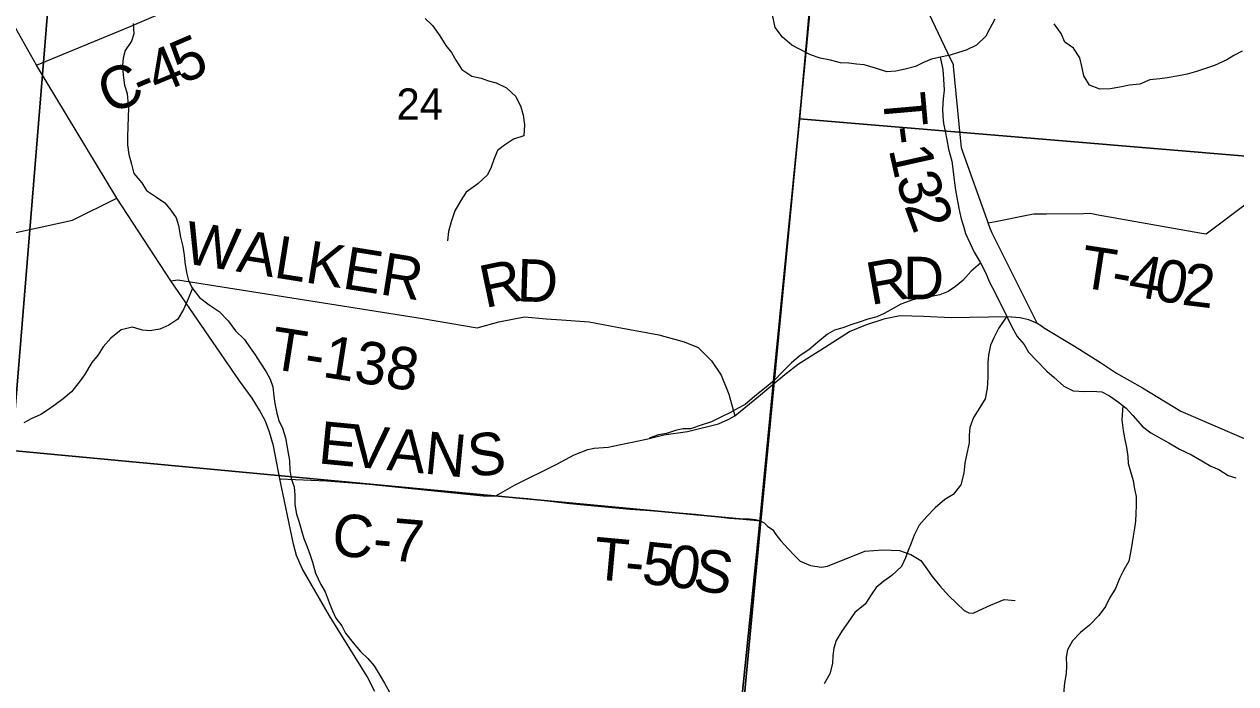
# Model space of a CAD drawing. Extents: x 1715311 to 2083412, y 146837 to 553079.
# Drawn here: x 1945674 to 1954235, y 349055 to 353715 of the extents above; entities that cross this region are included whole.
import ezdxf

# ---------------------------------------------------------------- set-up
doc = ezdxf.new("R2010")
doc.units = 0
for name, color, linetype in [('GM_X_County_Road', 7, 'Continuous'), ('GM_X_County_Road_Text', 7, 'Continuous'), ('GM_X_Minor_River', 7, 'Continuous'), ('GM_X_Section', 7, 'Continuous'), ('GM_X_Section_Text', 7, 'Continuous'), ('GM_X_State_Route', 7, 'Continuous'), ('GM_X_Township', 7, 'Continuous'), ('GM_X_Township_Road', 7, 'Continuous'), ('GM_X_Township_Road_Text', 7, 'Continuous'), ('GM_X_Township_ROW', 7, 'Continuous')]:
    doc.layers.add(name, color=color, linetype=linetype)

msp = doc.modelspace()

# ---------------------------------------------------------------- linework, layer by layer
at = {"layer": 'GM_X_County_Road'}
for points in [[(1945760.7, 353425.6), (1946422.9, 353699.9), (1946703, 353818.7), (1947046, 353981.2), (1947213.4, 354102.3), (1947936.1, 354693.5), (1948508.9, 355172.9), (1949406.5, 355589.2), (1949826.6, 355802.9), (1951377.5, 355526.7), (1951408.1, 355623.4), (1951679.1, 358378.6)], [(1945581.2, 352235.6), (1945800.7, 352282.7), (1946014.2, 352329.8), (1946328.4, 352487.2)], [(1949833.2, 350734.3), (1950071.5, 350782.1), (1950192.7, 350813), (1950361.2, 350837.7), (1950580.6, 350892.6), (1950652.5, 350924.5), (1950694.6, 350948.1), (1950876.4, 351096.1), (1950967.1, 351172.6), (1951047.5, 351240.5), (1951146.2, 351314.5), (1951302.3, 351415.2), (1951506.1, 351544.3), (1951621.5, 351590.9), (1951757.2, 351635.5), (1951862.5, 351657.7), (1952028.5, 351651.6), (1952222.9, 351643.5), (1952620.3, 351649.1), (1952711.5, 351642), (1952771.2, 351629.9), (1952831, 351603.5), (1952861.2, 351582.9)], [(1952861.2, 351582.9), (1952875.5, 351573.1), (1953096.3, 351440.5), (1953278.5, 351325), (1953391.9, 351250.1), (1953576.7, 351146.2), (1953846, 350980.1), (1954583.2, 350662.5)], [(1947480, 350502.5), (1947812.4, 350488), (1948110.4, 350465.1), (1948917, 350382.6), (1949006.7, 350382.7), (1949138.6, 350458.4), (1949438.2, 350606.5), (1949560.8, 350671.8), (1949656.7, 350710.4), (1949700.6, 350719.8), (1949800.5, 350727.7), (1949833.2, 350734.3)]]:
    msp.add_lwpolyline(points, dxfattribs=at)
at = {"layer": 'GM_X_Minor_River'}
for points in [[(1948506.5, 353755.4), (1948558.2, 353707.1), (1948609.8, 353632.8), (1948653.4, 353564.6), (1948693.1, 353514.4), (1948722.8, 353462.2), (1948766.4, 353396), (1948836, 353347.6), (1948901.8, 353335.3), (1948955.6, 353315.1), (1949009.4, 353300.8), (1949081.1, 353266.5), (1949146.6, 353204.2), (1949182.3, 353132), (1949200, 353073.8), (1949209.6, 353003.8), (1949205.3, 352927.7), (1949131.4, 352904), (1949067.3, 352860.3), (1949017.3, 352822.5), (1948993.1, 352758.5), (1948972.9, 352704.6), (1948946.7, 352650.6), (1948878.6, 352586.9), (1948796.5, 352529.2), (1948758.4, 352469.3), (1948716.1, 352395.5), (1948689.9, 352319.5), (1948671.6, 352249.6), (1948665.3, 352183.5)], [(1952533.1, 353751.8), (1952496.9, 353685.9), (1952468.7, 353630), (1952402.6, 353568.2), (1952330.6, 353532.5), (1952276.7, 353514.7), (1952216.7, 353497), (1952136.9, 353481.3), (1952084.9, 353467.5), (1952029, 353443.8), (1951973, 353416), (1951899.1, 353398.3), (1951833.2, 353384.6), (1951769.3, 353378.8), (1951689.6, 353405.2), (1951609.9, 353427.6), (1951554, 353433.8), (1951500.2, 353440.1), (1951442.3, 353442.3), (1951370.6, 353460.6), (1951298.8, 353475), (1951229.1, 353499.3), (1951157.4, 353535.6), (1951097.7, 353567.9), (1951032.1, 353624.3), (1950980.5, 353692.5), (1950960.9, 353782.7)], [(1946443.1, 353720.5), (1946448.8, 353648.4), (1946430.6, 353596.4), (1946386.4, 353530.6), (1946372.2, 353476.6), (1946368, 353424.6), (1946371.7, 353354.5), (1946383.4, 353284.4), (1946401.1, 353226.3), (1946406.8, 353170.2), (1946410.6, 353118.2), (1946408.3, 353064.1), (1946403.7, 352920), (1946403.5, 352862), (1946413.2, 352795.9), (1946432.8, 352725.8), (1946448.5, 352659.6), (1946504.1, 352593.4), (1946537.8, 352541.2), (1946607.4, 352492.8), (1946667.1, 352452.5), (1946708.8, 352400.3), (1946746.5, 352348.1), (1946764.2, 352294), (1946777.8, 352209.9), (1946795.5, 352145.8), (1946803.2, 352083.7), (1946809, 352033.6), (1946820.6, 351961.5), (1946834.3, 351905.4), (1946858.1, 351855.3), (1946911.6, 351785), (1946981.2, 351732.6), (1947050.9, 351684.3), (1947114.4, 351620), (1947166, 351549.7), (1947229.6, 351487.4), (1947269.3, 351429.1), (1947305, 351379), (1947338.7, 351326.8), (1947382.3, 351258.5), (1947412, 351206.3)], [(1954280.1, 353525.9), (1954222.1, 353494.1), (1954172.1, 353464.3), (1954084.1, 353422.7), (1953958.2, 353381.2), (1953892.3, 353363.5), (1953832.4, 353351.8), (1953750.5, 353336.1), (1953698.6, 353330.3), (1953626.7, 353322.6), (1953556.8, 353292.9), (1953484.9, 353285.2), (1953415, 353269.5), (1953347.1, 353257.8), (1953273.3, 353256.1), (1953201.5, 353284.5), (1953161.9, 353350.7), (1953150.2, 353406.8), (1953132.5, 353478.9), (1953088.9, 353547.2), (1953027.3, 353587.5), (1953001.6, 353649.6), (1952952, 353717.9)], [(1952145.7, 353483), (1952164.4, 353395.1), (1952170.1, 353327), (1952173.8, 353249), (1952167.5, 353189), (1952163.2, 353114.9), (1952165, 353064.9), (1952170.8, 353012.8), (1952180.5, 352960.7), (1952192.2, 352898.6), (1952205.9, 352832.5), (1952227.5, 352748.4), (1952235.2, 352692.3), (1952244.9, 352614.2), (1952254.5, 352542.1), (1952268.2, 352466), (1952283.8, 352391.8), (1952295.6, 352339.8), (1952311.3, 352287.6), (1952325.1, 352237.5), (1952354.7, 352169.4), (1952386.3, 352105.2), (1952427.9, 352034.9), (1952463.5, 351964.7), (1952497.1, 351888.5), (1952532.8, 351822.3), (1952558.5, 351768.2), (1952586.2, 351714), (1952619.8, 351645.8), (1952651.4, 351577.6), (1952689.1, 351509.4), (1952738.7, 351453.1), (1952770.4, 351399), (1952832, 351334.6), (1952899.5, 351264.3), (1952951.2, 351218), (1953020.8, 351157.7), (1953086.5, 351125.4), (1953166.3, 351119), (1953218.2, 351122.8), (1953288, 351118.5), (1953341.7, 351088.2), (1953407.4, 351043.9), (1953461.1, 351001.6), (1953508.7, 350949.4), (1953576.3, 350873), (1953633.9, 350828.7), (1953709.6, 350784.3), (1953761.3, 350756.1), (1953837, 350711.7), (1953922.6, 350673.3), (1953996.2, 350629), (1954057.9, 350592.6), (1954115.7, 350568.4), (1954181.4, 350526.1), (1954235.2, 350509.8)], [(1952432.3, 352026.3), (1952365.8, 351969.2), (1952305.7, 351905.4), (1952253.6, 351861.6), (1952201.6, 351825.8), (1952143.6, 351802), (1952073.7, 351788.3), (1952019.8, 351782.5), (1951953.9, 351766.8), (1951867.9, 351737.2), (1951813.9, 351705.4), (1951749.9, 351671.6), (1951698, 351647.9), (1951636, 351632.1), (1951580.1, 351612.4), (1951514.1, 351590.6), (1951458.2, 351570.9), (1951400.2, 351553.1), (1951350.2, 351525.3), (1951282.1, 351469.5), (1951218, 351413.8), (1951158, 351374), (1951095.9, 351322.3), (1951037.8, 351262.5), (1950971.7, 351194.7), (1950905.6, 351141), (1950835.5, 351087.2), (1950767.4, 351027.5), (1950713.4, 350999.7), (1950663.4, 350971.9), (1950597.4, 350938.2), (1950529.4, 350904.5), (1950463.5, 350884.7), (1950381.6, 350857.1), (1950327.7, 350855.3), (1950275.8, 350845.5), (1950211.8, 350823.8), (1950155.9, 350814), (1950090, 350790.3)], [(1946862.5, 351849.4), (1946831.8, 351775.3), (1946801.5, 351703.4), (1946759.3, 351631.5), (1946695.3, 351589.8), (1946631.3, 351560.1), (1946561.4, 351548.4), (1946509.5, 351552.6), (1946437.8, 351574.9), (1946357.9, 351555.3), (1946285.8, 351497.5), (1946231.7, 351435.7), (1946195.5, 351377.9), (1946151.4, 351324), (1946099.1, 351238.2), (1946063, 351186.3), (1946008.8, 351116.5), (1945948.7, 351068.7), (1945894.7, 351029), (1945844.6, 350993.1), (1945790.6, 350957.4), (1945722.6, 350927.6), (1945670.6, 350897.9)], [(1952616.3, 351653), (1952557.6, 351564), (1952525.4, 351500.1), (1952501.2, 351448.2), (1952486.9, 351376.2), (1952482.7, 351324.2), (1952482.3, 351220.1), (1952477.9, 351140.1), (1952463.7, 351068.1), (1952425.5, 351006.2), (1952381.3, 350936.3), (1952355, 350866.4), (1952350.8, 350812.4), (1952350.6, 350758.3), (1952334.3, 350682.4), (1952320, 350612.4), (1952313.7, 350542.3), (1952291.4, 350460.4), (1952237.3, 350392.6), (1952179.2, 350356.8), (1952111.1, 350297.1), (1952051, 350237.3), (1951998.9, 350175.5), (1951962.7, 350105.6), (1951940.5, 350047.6), (1951920.3, 349995.7), (1951902.1, 349943.7), (1951871.9, 349883.8), (1951803.8, 349820.1), (1951747.7, 349780.3), (1951693.7, 349734.5), (1951657.5, 349682.6), (1951615.3, 349616.8), (1951543.3, 349559), (1951497.1, 349489.2), (1951450.9, 349425.4), (1951410.7, 349359.5), (1951394.5, 349305.5), (1951388.3, 349253.5), (1951386.1, 349197.5), (1951365.8, 349125.5), (1951327.6, 349053.6)], [(1947412, 351206.3), (1947429.7, 351152.2), (1947437.4, 351086.2), (1947445.1, 351036.1), (1947458.8, 350966), (1947472.6, 350915.9), (1947498.3, 350859.7), (1947519.9, 350793.6), (1947529.7, 350739.5), (1947539.4, 350683.4), (1947547.2, 350633.4), (1947550.8, 350561.3), (1947560.6, 350505.2), (1947582.3, 350445.1), (1947586, 350387), (1947585.7, 350321), (1947597.4, 350252.9), (1947613.1, 350202.8), (1947632.8, 350136.6), (1947650.5, 350080.5), (1947672.2, 350022.4), (1947691.9, 349970.3), (1947711.6, 349914.1), (1947731.3, 349836), (1947770.8, 349755.8), (1947800.5, 349703.6), (1947828.1, 349629.4), (1947851.8, 349569.3), (1947875.5, 349517.2), (1947917.2, 349462.9), (1947944.9, 349412.8), (1947998.5, 349344.5), (1948050.1, 349282.2), (1948101.8, 349234), (1948145.5, 349181.7), (1948189.1, 349111.5), (1948218.8, 349059.3), (1948254.4, 348995.1)], [(1953436.9, 351020.6), (1953430.8, 350919.7), (1953440.4, 350843.6), (1953448.2, 350791.5), (1953461.9, 350723.4), (1953471.6, 350661.3), (1953475.4, 350611.3), (1953491.1, 350555.1), (1953508.8, 350491), (1953520.5, 350430.9), (1953532.2, 350378.8), (1953531.9, 350314.8), (1953527.7, 350256.8), (1953525.5, 350204.7), (1953519.3, 350154.7), (1953509.1, 350098.7), (1953496.7, 350008.7), (1953478.4, 349920.8), (1953444.2, 349858.8), (1953414, 349798.9), (1953385.7, 349727), (1953343.5, 349659.1), (1953313.4, 349601.2), (1953267.2, 349537.4), (1953201, 349467.6), (1953137, 349415.9), (1953080.9, 349358.1), (1953046.6, 349294.2), (1953036.4, 349242.2), (1953038.2, 349182.2), (1953035.9, 349126.1), (1953023.7, 349060.1), (1953017.4, 348984.1)]]:
    msp.add_lwpolyline(points, dxfattribs=at)
at = {"layer": 'GM_X_Section'}
for points in [[(1958529.2, 357783.6), (1958107.7, 352465.1), (1951153, 353047.6), (1951386.6, 355501.9), (1951688.6, 358412.1)], [(1946054.5, 356453.4), (1945586.7, 350703), (1940088.2, 351180.6), (1940710.1, 357057)], [(1951386.6, 355501.9), (1951153, 353047.6), (1950879.1, 350205.5), (1945586.7, 350703), (1946054.5, 356453.4)], [(1958107.7, 352465.1), (1957746.1, 347144.5), (1956356, 347259.5), (1950647.4, 347751.3), (1950879.1, 350205.5), (1951153, 353047.6)], [(1950879.1, 350205.5), (1950647.4, 347751.3), (1950377.5, 344887), (1944953.2, 345520.7), (1945586.7, 350703)]]:
    msp.add_lwpolyline(points, close=True, dxfattribs=at)
at = {"layer": 'GM_X_State_Route'}
msp.add_lwpolyline([(1948150.4, 348998.9), (1948096.4, 349106.9), (1947830.6, 349534.9), (1947637.4, 349868.4), (1947596.9, 349961.9), (1947576.1, 350040.8), (1947480, 350502.5), (1947434.4, 350735.2), (1947407.4, 350832.9), (1947379.3, 350910.8), (1947336.7, 350987.7), (1947283.8, 351073.9), (1947193.8, 351196.2), (1946708.8, 351901.6), (1946328.4, 352487.2), (1945760.7, 353425.6), (1945611.2, 353689.2)], dxfattribs=at)
at = {"layer": 'GM_X_Township'}
for points in [[(1967018.4, 346390), (1960705.7, 346899.9), (1959376.9, 347006.9), (1957730.9, 347103.1), (1954890.1, 347384.2), (1950619.5, 347730.7), (1950868.7, 350176.4), (1950967.1, 351172.6), (1951154.1, 353065.4), (1951377.5, 355526.7), (1951408.1, 355623.4), (1951671.7, 358398.8), (1952101.7, 362654.2), (1952228.9, 363880.2), (1952285.1, 364266.3), (1952337.8, 364791.1), (1952480, 366566.3), (1953005.9, 371824), (1953047.4, 372547.1), (1953115.7, 373282.7), (1953173.7, 373906.9), (1953358.5, 375895.1), (1953708.9, 379666.7)], [(1952285.1, 364266.3), (1952228.9, 363880.2), (1952101.7, 362654.2), (1951671.7, 358398.8), (1951408.1, 355623.4), (1951377.5, 355526.7), (1951154.1, 353065.4), (1950967.1, 351172.6), (1950868.7, 350176.4), (1950619.5, 347730.7), (1950491.7, 346400.3), (1950342.6, 344848.7), (1950219.2, 343469.8), (1950123.7, 342403.1), (1949931.4, 340559.6), (1949822.6, 339497.5), (1949613.9, 339519.7), (1944440.4, 340068.4), (1943322.9, 340193.4), (1939406.5, 340631.2), (1938947.9, 340681.2), (1938231.9, 340743.6)]]:
    msp.add_lwpolyline(points, dxfattribs=at)
at = {"layer": 'GM_X_Township_Road'}
for points in [[(1952831, 351603.5), (1952513.8, 352238.8), (1952500, 352270.9), (1952485.7, 352311), (1952477.6, 352333.8), (1952306.4, 352812.9), (1952295.8, 352842.2), (1952289.1, 352912.4), (1952240.6, 353418.8), (1952239.8, 353427.4), (1952199.8, 353511.5), (1952047.1, 353833.3), (1952027.6, 353874.4), (1952012.9, 353928.6), (1951866.8, 354468.8), (1951865.4, 354473.7), (1951819.8, 354558.9), (1951589.3, 355151), (1951413.2, 355473.8), (1951377.5, 355526.7)], [(1952485.7, 352311), (1952537.2, 352321.2), (1952793.3, 352372.3), (1952808.3, 352375.2), (1952897.5, 352376.1), (1953158.6, 352378.8), (1953206.7, 352379.2), (1953262.2, 352369.3), (1953982, 352240.9), (1954025.5, 352233), (1954073.5, 352269.2), (1954282, 352426.6), (1954293.7, 352435.4), (1954349.8, 352505.5), (1954415.1, 352587), (1954447.9, 352627.9)], [(1946708.8, 351901.6), (1946760.1, 351910.1), (1947922.4, 351724.2), (1948487.9, 351635.7), (1948875.4, 351570.4), (1949028.3, 351611.8), (1949209.8, 351646.9), (1949362.7, 351634.1), (1949470.8, 351626.2)], [(1949006.7, 350382.7), (1949231.4, 350363.4), (1949529.5, 350328.8), (1949953.6, 350289.5), (1950063.4, 350280.8)], [(1950063.4, 350280.8), (1950416.2, 350252.9), (1950657.2, 350225.8), (1950723.9, 350219.7), (1950798.2, 350219.7), (1950842.3, 350215.5), (1950871.7, 350207.4), (1950901.4, 350191.3), (1950926.2, 350169), (1950963.7, 350141.8), (1950980.2, 350117.4)]]:
    msp.add_lwpolyline(points, dxfattribs=at)
at = {"layer": 'GM_X_Township_ROW'}
for points in [[(1949470.8, 351626.2), (1949665.3, 351611.8), (1949862.8, 351573.6), (1950159, 351519.4), (1950337.4, 351471.6), (1950436.2, 351430.2), (1950529.2, 351336.6), (1950598, 351234.8), (1950653.5, 351100.2), (1950694.6, 350948.1)], [(1950980.2, 350117.4), (1950992.7, 350098.9), (1951021, 350064.5), (1951071.2, 350008.4), (1951116.4, 349960), (1951156.3, 349920.2), (1951229.7, 349889.5), (1951307.9, 349878.5), (1951349, 349885.2), (1951614.6, 349990.6), (1951740.3, 350001.7), (1951859.8, 349997.5), (1951939, 349969.1), (1952009, 349926.2), (1952052.5, 349867.6), (1952090.6, 349813.3), (1952144.9, 349746.9), (1952204.1, 349678), (1952260.8, 349623.7), (1952315.8, 349573.5), (1952348.4, 349555.4), (1952379.2, 349552.4), (1952420.4, 349573), (1952501.9, 349608.9), (1952598.4, 349650.8), (1952675.1, 349644.2)]]:
    msp.add_lwpolyline(points, dxfattribs=at)

# ---------------------------------------------------------------- texts
at = {"layer": 'GM_X_County_Road_Text'}
for s, rotation, p in [('5', 23.31551, (1946789.2, 353290.1)), ('4', 22.59832, (1946614.8, 353217.4)), ('C', 22.42471, (1946272.2, 353076)), ('-', 22.45219, (1946500.1, 353170.1)), ('R', 10.1303, (1951655.3, 351730)), ('D', 359.87251, (1951883.8, 351772.1)), ('E', 354.46297, (1947745.2, 350613.2)), ('V', 354.46158, (1947968.5, 350591.6)), ('A', 354.46158, (1948231.3, 350566.1)), ('N', 354.46763, (1948494.1, 350540.6)), ('S', 5.99377, (1948822.6, 350515.4)), ('C-7', 355.12369, (1947841.1, 349962.6))]:
    msp.add_text(s, height=300, rotation=rotation, dxfattribs=at).set_placement(p)
at = {"layer": 'GM_X_Section_Text'}
msp.add_text('24', height=221, rotation=0.00001, dxfattribs=at).set_placement((1948304.2, 353040.6))
at = {"layer": 'GM_X_Township_Road_Text'}
for s, rotation, p in [('T', 274.99309, (1951739.2, 353219.7)), ('-', 277.53167, (1951760.3, 352981.7)), ('1', 282.60883, (1951781.5, 352831)), ('3', 287.68597, (1951829.5, 352622.7)), ('2', 290.22455, (1951890.3, 352433)), ('WALKER', 350.95998, (1946791.6, 352028.8)), ('T', 351.27111, (1953123.4, 351858.9)), ('R', 11.85951, (1948929.6, 351708.4)), ('D', 358.24388, (1949152.1, 351757.4)), ('4', 349.65047, (1953464.2, 351803.2)), ('0', 349.80054, (1953646.8, 351769.9)), ('2', 353.05106, (1953847, 351734.4)), ('-', 349.73426, (1953343.1, 351825.2)), ('T-138', 350.99782, (1947399.9, 351283.6)), ('T', 354.76989, (1949687.1, 349794.7)), ('5', 354.22681, (1950031, 349763)), ('0', 352.96397, (1950211.7, 349744.8)), ('S', 350.46665, (1950390.2, 349722.8)), ('-', 354.65858, (1949910, 349774.3))]:
    msp.add_text(s, height=300, rotation=rotation, dxfattribs=at).set_placement(p)

doc.saveas('drawing.dxf')
